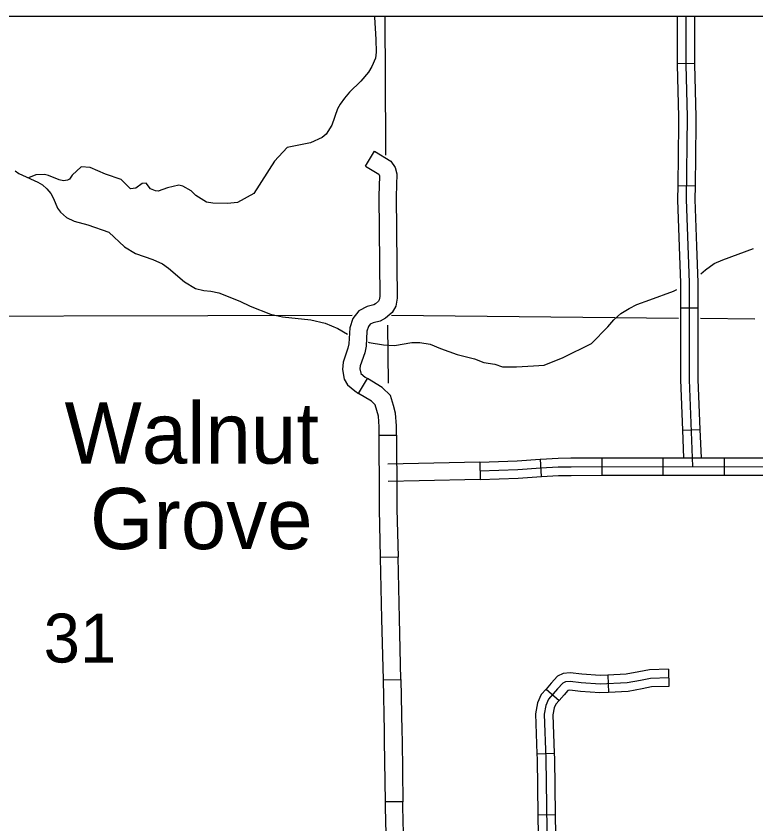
# Model space of a CAD drawing. Extents: x 1373862 to 1376999, y 1168398 to 1170455.
# Drawn here: x 1374967.8 to 1375095.6, y 1169439.9 to 1169579.4 of the extents above; entities that cross this region are included whole.
import ezdxf

# ---------------------------------------------------------------- set-up
doc = ezdxf.new("R2010")
doc.units = 0
for name, color, linetype in [('Level 25', 7, 'Continuous'), ('Level 31', 7, 'Continuous'), ('Level 32', 7, 'Continuous'), ('Level 35', 7, 'Continuous'), ('Level 45', 7, 'Continuous'), ('Level 46', 7, 'Continuous'), ('Level 5', 7, 'Continuous'), ('R_Draft', 7, 'Continuous')]:
    doc.layers.add(name, color=color, linetype=linetype)

msp = doc.modelspace()

# ---------------------------------------------------------------- linework, layer by layer
at = {"layer": 'Level 31'}
for p, q in [((1375030.5, 1169507.04), (1375033.5, 1169507.05)), ((1375047.86, 1169502.38), (1375047.93, 1169499.38)), ((1375033.74, 1169485.96), (1375030.74, 1169485.9)), ((1375031.21, 1169464.78), (1375034.21, 1169464.85)), ((1375034.55, 1169443.72), (1375031.55, 1169443.68))]:
    msp.add_line(p, q, dxfattribs=at)
for points in [[(1375030.5, 1169507.04), (1375030.49, 1169508.51), (1375030.34, 1169510.34), (1375030.07, 1169511.33), (1375029.78, 1169512.29), (1375029.15, 1169512.92), (1375026.92, 1169514.25), (1375028.46, 1169516.82)], [(1375033.5, 1169507.05), (1375033.49, 1169508.64), (1375033.31, 1169510.87), (1375032.95, 1169512.17), (1375032.44, 1169513.87), (1375031.01, 1169515.3), (1375028.46, 1169516.82)], [(1375030.54, 1169496.48), (1375030.5, 1169507.04)], [(1375033.5, 1169507.05), (1375033.54, 1169496.49)], [(1375037.3, 1169502.15), (1375031.99, 1169502.03)], [(1375047.86, 1169502.38), (1375037.3, 1169502.15)], [(1375037.37, 1169499.15), (1375032.06, 1169499.03)], [(1375047.93, 1169499.38), (1375037.37, 1169499.15)], [(1375030.74, 1169485.9), (1375030.55, 1169494.26), (1375030.54, 1169496.48)], [(1375033.54, 1169496.49), (1375033.55, 1169494.3), (1375033.74, 1169485.96)], [(1375030.97, 1169475.34), (1375030.74, 1169485.9)], [(1375033.97, 1169475.4), (1375033.74, 1169485.96)], [(1375031.21, 1169464.78), (1375030.97, 1169475.34)], [(1375034.21, 1169464.85), (1375033.97, 1169475.4)], [(1375031.43, 1169454.24), (1375031.41, 1169455.88), (1375031.21, 1169464.78)], [(1375034.21, 1169464.85), (1375034.41, 1169455.93), (1375034.43, 1169454.27)], [(1375031.55, 1169443.68), (1375031.43, 1169454.24)], [(1375034.43, 1169454.27), (1375034.55, 1169443.72)], [(1375032.02, 1169424.07), (1375031.57, 1169442.77), (1375031.55, 1169443.68)], [(1375035.01, 1169424.39), (1375034.57, 1169442.83), (1375034.55, 1169443.72)]]:
    msp.add_lwpolyline(points, dxfattribs=at)
at = {"layer": 'Level 32'}
for p, q in [((1375058.51, 1169499.9), (1375058.36, 1169502.9)), ((1375069, 1169500.11), (1375068.99, 1169503.11)), ((1375079.56, 1169500.12), (1375079.55, 1169503.12)), ((1375090.12, 1169500.13), (1375090.11, 1169503.13)), ((1375080.49, 1169466.6), (1375080.55, 1169463.6)), ((1375069.98, 1169465.61), (1375070.1, 1169462.61)), ((1375059.31, 1169463.19), (1375061.57, 1169461.22)), ((1375057.74, 1169451.99), (1375060.73, 1169452.09)), ((1375057.91, 1169441.46), (1375060.91, 1169441.5))]:
    msp.add_line(p, q, dxfattribs=at)
for points in [[(1375047.86, 1169502.38), (1375054.33, 1169502.6), (1375058.31, 1169502.9), (1375058.36, 1169502.9)], [(1375058.36, 1169502.9), (1375061.38, 1169503.05), (1375063.62, 1169503.1), (1375068.99, 1169503.11)], [(1375068.99, 1169503.11), (1375079.55, 1169503.12)], [(1375079.55, 1169503.12), (1375090.11, 1169503.13)], [(1375090.11, 1169503.13), (1375097.42, 1169503.14), (1375100.71, 1169503.05)], [(1375047.89, 1169500.88), (1375054.41, 1169501.1), (1375058.41, 1169501.4), (1375061.43, 1169501.55), (1375063.64, 1169501.6), (1375097.4, 1169501.64)], [(1375058.51, 1169499.9), (1375061.48, 1169500.05), (1375063.65, 1169500.1), (1375069, 1169500.11)], [(1375069, 1169500.11), (1375079.56, 1169500.12)], [(1375079.56, 1169500.12), (1375090.12, 1169500.13)], [(1375090.12, 1169500.13), (1375097.38, 1169500.14), (1375100.63, 1169500.05)], [(1375047.93, 1169499.38), (1375054.49, 1169499.6), (1375058.5, 1169499.9), (1375058.51, 1169499.9)], [(1375080.49, 1169466.6), (1375077.16, 1169466.53), (1375075.34, 1169466.14), (1375073.13, 1169465.74), (1375069.98, 1169465.61)], [(1375080.52, 1169465.1), (1375077.34, 1169465.03), (1375075.63, 1169464.67), (1375073.3, 1169464.25), (1375068.64, 1169464.05), (1375065.37, 1169464.25), (1375063.47, 1169464.48), (1375062.68, 1169464.41), (1375062.19, 1169464.18), (1375061.3, 1169463.2), (1375059.76, 1169461.42), (1375059.27, 1169460.37), (1375059, 1169458.83), (1375059.27, 1169451.11), (1375059.67, 1169422.73)], [(1375069.98, 1169465.61), (1375068.65, 1169465.55), (1375065.51, 1169465.74), (1375063.5, 1169465.98), (1375062.29, 1169465.88), (1375061.28, 1169465.41), (1375060.18, 1169464.19), (1375059.31, 1169463.19)], [(1375059.31, 1169463.19), (1375058.49, 1169462.25), (1375057.82, 1169460.82), (1375057.5, 1169458.93), (1375057.74, 1169451.99)], [(1375070.1, 1169462.61), (1375068.62, 1169462.55), (1375065.24, 1169462.75), (1375063.44, 1169462.97), (1375063.09, 1169462.94), (1375062.43, 1169462.2), (1375061.57, 1169461.22)], [(1375080.55, 1169463.6), (1375077.51, 1169463.54), (1375075.92, 1169463.2), (1375073.47, 1169462.75), (1375070.1, 1169462.61)], [(1375061.57, 1169461.22), (1375061.03, 1169460.6), (1375060.71, 1169459.92), (1375060.51, 1169458.73), (1375060.73, 1169452.09)], [(1375057.74, 1169451.99), (1375057.77, 1169451.07), (1375057.91, 1169441.46)], [(1375060.73, 1169452.09), (1375060.77, 1169451.15), (1375060.91, 1169441.5)], [(1375057.91, 1169441.46), (1375058.06, 1169430.9)], [(1375060.91, 1169441.5), (1375061.06, 1169430.94)]]:
    msp.add_lwpolyline(points, dxfattribs=at)
at = {"layer": 'Level 35'}
for points in [[(1375029.63, 1169579.43), (1375029.65, 1169579.27), (1375029.89, 1169575.39), (1375029.94, 1169573.18), (1375029.85, 1169572.15), (1375029.23, 1169570.71), (1375028.63, 1169569.75), (1375027.31, 1169568.21), (1375025.34, 1169566.3), (1375024.47, 1169565.27), (1375023.76, 1169564.23), (1375023.28, 1169563.43), (1375022.33, 1169560.6), (1375021.33, 1169559.05), (1375020.63, 1169558.45), (1375018.63, 1169557.53), (1375014.61, 1169556.72), (1375012.39, 1169554.35), (1375008.82, 1169548.8), (1375006, 1169547.24), (1375004.28, 1169547.09), (1375001.72, 1169547.13)], [(1375001.72, 1169547.13), (1375000.68, 1169547.28), (1374998.81, 1169548.43), (1374998.03, 1169549.23), (1374996.58, 1169550.06), (1374995.88, 1169550.22), (1374993.89, 1169549.75), (1374992.29, 1169549.22), (1374991.82, 1169549.25), (1374990.98, 1169549.61), (1374990.23, 1169550.57), (1374989.55, 1169550.53), (1374988.43, 1169549.7), (1374987.52, 1169549.57), (1374985.93, 1169551.22), (1374983.23, 1169552.13), (1374980.56, 1169553.26), (1374978.98, 1169553.38), (1374977.47, 1169551.93), (1374976.99, 1169551.24), (1374976.62, 1169551.09), (1374975.94, 1169550.99), (1374975.21, 1169551.15), (1374973.37, 1169551.9), (1374972.67, 1169552.07), (1374971.15, 1169552), (1374969.92, 1169551.51)], [(1374967.61, 1169552.71), (1374968.22, 1169552.23), (1374971.52, 1169550.75), (1374972.3, 1169550.29), (1374973.05, 1169549.59), (1374973.74, 1169548.78), (1374974.22, 1169547.91), (1374974.94, 1169546.23), (1374975.42, 1169545.56), (1374976.48, 1169544.64), (1374977.82, 1169544), (1374980.16, 1169543.36), (1374983.81, 1169542.09), (1374986.48, 1169539.58), (1374988.39, 1169538.44), (1374991.37, 1169537.4), (1374993.05, 1169536.62), (1374994.11, 1169535.89), (1374996.88, 1169533.53), (1374998.75, 1169532.4), (1375000.22, 1169532.02), (1375001.4, 1169531.93), (1375002.79, 1169531.65), (1375006.4, 1169530.18), (1375008.17, 1169529.32), (1375011.7, 1169527.95), (1375013.78, 1169527.49), (1375018.65, 1169526.94), (1375021.15, 1169526.38), (1375023.33, 1169525.46), (1375024.99, 1169524.51)], [(1375086.07, 1169534.91), (1375086.85, 1169535.58), (1375088.34, 1169536.67), (1375089.83, 1169537.31), (1375095.17, 1169539.28)], [(1375077.25, 1169530.41), (1375081.33, 1169531.91), (1375081.91, 1169532.2)], [(1375028.57, 1169523.09), (1375028.77, 1169523.03), (1375031.24, 1169522.64), (1375033.15, 1169522.55), (1375036.11, 1169523.05), (1375037.49, 1169523.07), (1375039.3, 1169522.75), (1375041.06, 1169522.04), (1375043.95, 1169520.96), (1375046.96, 1169520.21), (1375048.54, 1169519.62), (1375050.46, 1169519.29), (1375051.8, 1169518.87), (1375054.22, 1169518.87), (1375057.14, 1169519.04), (1375058.98, 1169519.12), (1375062.24, 1169520.46), (1375067.16, 1169522.88), (1375069.99, 1169525.78), (1375071.02, 1169526.97), (1375072.25, 1169528.05), (1375073.66, 1169528.93), (1375074.99, 1169529.59), (1375077.25, 1169530.41)]]:
    msp.add_lwpolyline(points, dxfattribs=at)
at = {"layer": 'Level 45'}
for p, q in [((1375081.95, 1169571.28), (1375084.95, 1169571.27)), ((1375082.05, 1169550.19), (1375085.05, 1169550.14)), ((1375082.54, 1169529.05), (1375085.54, 1169529.05)), ((1375082.89, 1169507.88), (1375085.88, 1169508))]:
    msp.add_line(p, q, dxfattribs=at)
for points in [[(1375081.98, 1169579.43), (1375081.95, 1169571.28)], [(1375083.48, 1169579.43), (1375083.45, 1169571.03), (1375083.71, 1169562.04), (1375083.51, 1169547.73), (1375084.04, 1169533.41), (1375084.04, 1169516.63), (1375084.63, 1169501.63)], [(1375084.98, 1169579.43), (1375084.95, 1169571.27)], [(1375081.95, 1169571.28), (1375081.95, 1169571.01), (1375082.21, 1169562.03), (1375082.19, 1169560.74)], [(1375084.95, 1169571.27), (1375084.95, 1169571.05), (1375085.21, 1169562.05), (1375085.19, 1169560.7)], [(1375082.19, 1169560.74), (1375082.05, 1169550.19)], [(1375085.19, 1169560.7), (1375085.05, 1169550.14)], [(1375082.05, 1169550.19), (1375082.01, 1169547.71), (1375082.31, 1169539.56)], [(1375085.05, 1169550.14), (1375085.01, 1169547.74), (1375085.31, 1169539.67)], [(1375082.31, 1169539.56), (1375082.54, 1169533.38), (1375082.54, 1169529.05)], [(1375085.31, 1169539.67), (1375085.54, 1169533.44), (1375085.54, 1169529.05)], [(1375082.54, 1169529.05), (1375082.54, 1169518.49)], [(1375085.54, 1169529.05), (1375085.54, 1169518.49)], [(1375082.54, 1169518.49), (1375082.54, 1169516.6), (1375082.89, 1169507.88)], [(1375085.54, 1169518.49), (1375085.54, 1169516.66), (1375085.88, 1169508)], [(1375082.89, 1169507.88), (1375083.07, 1169503.12)], [(1375085.88, 1169508), (1375086.08, 1169503.13)]]:
    msp.add_lwpolyline(points, dxfattribs=at)
at = {"layer": 'Level 46'}
for points in [[(1375028.11, 1169553.54), (1375029.68, 1169556.1), (1375032.51, 1169554.36), (1375033.25, 1169553.31), (1375033.55, 1169552.2), (1375033.44, 1169548.29), (1375033.61, 1169530.73), (1375033.34, 1169529.32), (1375032.7, 1169528.24), (1375031.57, 1169527.24), (1375030.66, 1169526.76), (1375029.47, 1169526.46), (1375028.93, 1169526.19), (1375028.65, 1169525.8), (1375028.38, 1169525.02), (1375028.24, 1169522.39), (1375027.98, 1169521.25), (1375027.22, 1169519), (1375027.17, 1169518.5), (1375027.3, 1169517.77), (1375027.34, 1169517.69), (1375028.08, 1169517.09), (1375028.46, 1169516.82)], [(1375028.11, 1169553.54), (1375030.41, 1169552.13), (1375030.49, 1169552.02), (1375030.54, 1169551.84), (1375030.44, 1169548.32), (1375030.61, 1169531), (1375030.49, 1169530.4), (1375030.36, 1169530.17), (1375029.85, 1169529.72), (1375029.58, 1169529.58), (1375028.42, 1169529.29), (1375026.95, 1169528.54), (1375025.96, 1169527.21), (1375025.41, 1169525.6), (1375025.25, 1169522.81), (1375025.08, 1169522.06), (1375024.28, 1169519.65), (1375024.14, 1169518.41), (1375024.43, 1169516.74), (1375025.01, 1169515.72), (1375026.28, 1169514.69), (1375026.92, 1169514.25)]]:
    msp.add_lwpolyline(points, dxfattribs=at)
at = {"layer": 'Level 5'}
for points in [[(1375031.47, 1169579.43), (1375031.58, 1169557.26), (1375031.6, 1169555.41)], [(1374926.1, 1169527.55), (1375025.83, 1169527.76)], [(1375032.6, 1169527.76), (1375082.2, 1169527.28)], [(1375085.97, 1169527.24), (1375095.4, 1169527.15)], [(1375031.94, 1169526.04), (1375032.04, 1169516.05)]]:
    msp.add_lwpolyline(points, dxfattribs=at)
at = {"layer": 'R_Draft'}
msp.add_lwpolyline([(1374675.34, 1169579.43), (1376182.76, 1169579.43), (1376182.76, 1168562.99), (1374675.34, 1168562.99)], close=True, dxfattribs=at)

# ---------------------------------------------------------------- texts
at = {"layer": 'Level 25'}
for s, p in [('Walnut', (1374976.14, 1169502.13)), ('Grove', (1374980.53, 1169487.36))]:
    msp.add_text(s, height=10.56, dxfattribs=at).set_placement(p)
at = {"layer": 'Level 5'}
msp.add_text('31', height=8.448, dxfattribs=at).set_placement((1374972.51, 1169467.77))

doc.saveas('drawing.dxf')
